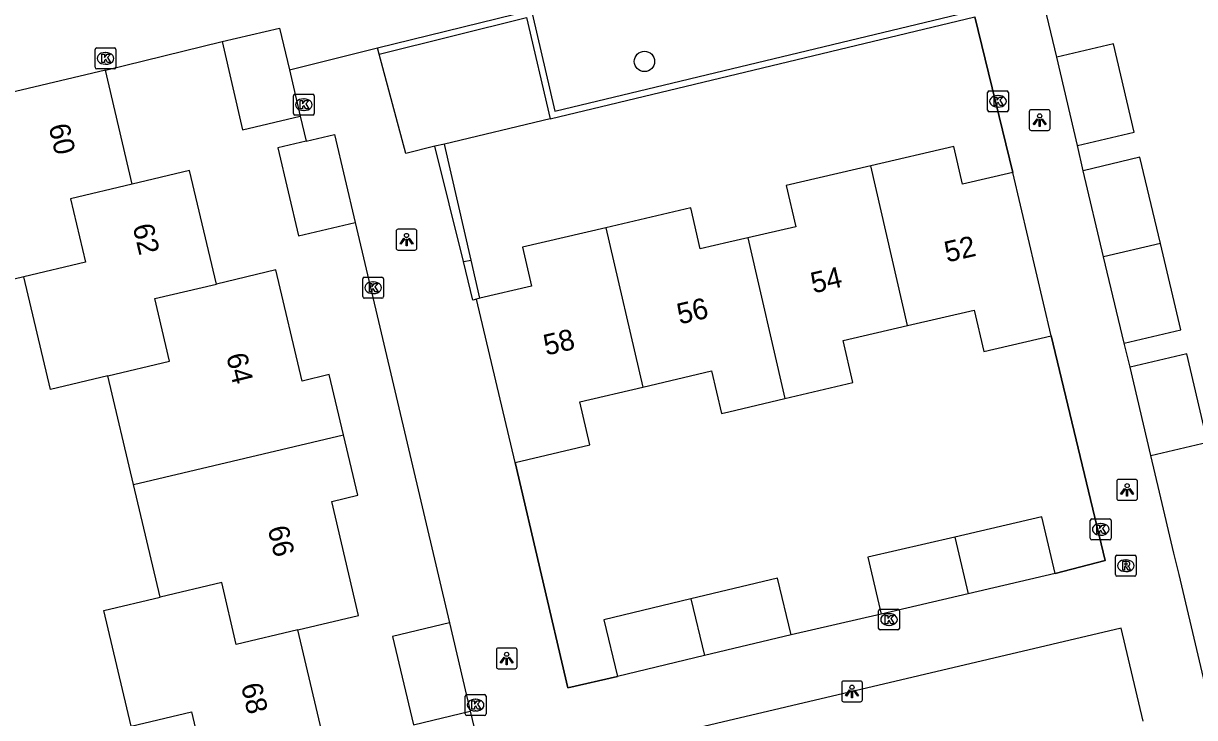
# Model space of a CAD drawing. Extents: x 158038 to 159242, y 380133 to 381214.
# Drawn here: x 158966.1 to 159022.4, y 380530.3 to 380563.6 of the extents above; entities that cross this region are included whole.
import ezdxf

# ---------------------------------------------------------------- set-up
doc = ezdxf.new("R2010")
doc.units = 0
for name, color, linetype in [('IMGEO_Boom', 7, 'Continuous'), ('IMGEO_Groenvoorziening', 7, 'Continuous'), ('IMGEO_Haag', 7, 'Continuous'), ('IMGEO_Hek', 7, 'Continuous'), ('IMGEO_Kolk', 7, 'Continuous'), ('IMGEO_Lichtpunt', 7, 'Continuous'), ('IMGEO_Muur', 7, 'Continuous'), ('IMGEO_Pand', 7, 'Continuous'), ('IMGEO_Pand_nummerreeks', 7, 'Continuous'), ('IMGEO_Rioolput', 7, 'Continuous'), ('IMGEO_Voetpad_open', 7, 'Continuous')]:
    doc.layers.add(name, color=color, linetype=linetype)

msp = doc.modelspace()

# ---------------------------------------------------------------- linework, layer by layer
at = {"layer": 'IMGEO_Boom'}
msp.add_circle((158995.951, 380561.825), 0.489, dxfattribs=at)
at = {"layer": 'IMGEO_Groenvoorziening'}
for points in [[(158991.427, 380559.074), (158986.335, 380557.853)], [(158988.047, 380550.448), (158987.622, 380552.287)]]:
    msp.add_lwpolyline(points, dxfattribs=at)
at = {"layer": 'IMGEO_Haag'}
for points in [[(158986.335, 380557.853), (158985.872, 380557.748)], [(158987.622, 380552.287), (158986.335, 380557.853)], [(158987.248, 380552.217), (158987.622, 380552.287)]]:
    msp.add_lwpolyline(points, dxfattribs=at)
at = {"layer": 'IMGEO_Hek'}
for points in [[(159013.65, 380556.494), (159011.819, 380563.962)], [(159015.68, 380537.228), (159018.081, 380537.859), (159015.501, 380548.651)], [(158989.73, 380542.562), (158992.262, 380531.746), (158994.66, 380532.284)]]:
    msp.add_lwpolyline(points, dxfattribs=at)
at = {"layer": 'IMGEO_Kolk'}
for p, q in [((158969.553, 380561.545), (158969.553, 380562.397)), ((158969.628, 380562.471), (158970.48, 380562.471)), ((158970.554, 380562.397), (158970.554, 380561.545)), ((158970.041, 380562.251), (158970.066, 380562.251)), ((158970.48, 380561.471), (158969.628, 380561.471)), ((158970.064, 380561.691), (158970.039, 380561.691)), ((158979.08, 380559.321), (158979.08, 380560.173)), ((158979.155, 380560.247), (158980.007, 380560.247)), ((158980.081, 380560.173), (158980.081, 380559.321)), ((159012.438, 380559.484), (159012.438, 380560.336)), ((159012.513, 380560.41), (159013.365, 380560.41)), ((159012.926, 380560.19), (159012.951, 380560.19)), ((159013.439, 380560.336), (159013.439, 380559.484)), ((158979.568, 380560.027), (158979.593, 380560.027)), ((159012.949, 380559.63), (159012.924, 380559.63)), ((158980.007, 380559.247), (158979.155, 380559.247)), ((158979.591, 380559.467), (158979.566, 380559.467)), ((159013.365, 380559.41), (159012.513, 380559.41)), ((158982.41, 380550.531), (158982.41, 380551.383)), ((158982.485, 380551.457), (158983.337, 380551.457)), ((158982.898, 380551.237), (158982.923, 380551.237)), ((158983.411, 380551.383), (158983.411, 380550.531)), ((158982.921, 380550.677), (158982.896, 380550.677)), ((158983.337, 380550.457), (158982.485, 380550.457)), ((159017.374, 380538.924), (159017.374, 380539.776)), ((159017.449, 380539.85), (159018.301, 380539.85)), ((159017.862, 380539.63), (159017.887, 380539.63)), ((159018.375, 380539.776), (159018.375, 380538.924)), ((159018.301, 380538.85), (159017.449, 380538.85)), ((159017.885, 380539.07), (159017.86, 380539.07)), ((159007.202, 380534.593), (159007.202, 380535.445)), ((159007.277, 380535.519), (159008.129, 380535.519)), ((159008.203, 380535.445), (159008.203, 380534.593)), ((159007.69, 380535.299), (159007.715, 380535.299)), ((159008.129, 380534.519), (159007.277, 380534.519)), ((159007.713, 380534.739), (159007.688, 380534.739)), ((158987.411, 380531.412), (158988.263, 380531.412)), ((158987.336, 380530.486), (158987.336, 380531.338)), ((158987.824, 380531.192), (158987.849, 380531.192)), ((158988.337, 380531.338), (158988.337, 380530.486)), ((158988.263, 380530.412), (158987.411, 380530.412)), ((158987.847, 380530.632), (158987.822, 380530.632))]:
    msp.add_line(p, q, dxfattribs=at)
for points in [[(158969.553, 380561.545), (158969.553, 380562.397)], [(158969.628, 380562.471), (158970.48, 380562.471)], [(158970.554, 380562.397), (158970.554, 380561.545)], [(158969.874, 380562.171), (158969.997, 380562.171), (158969.997, 380562.02), (158970.127, 380562.171), (158970.291, 380562.171), (158970.145, 380562.02), (158970.298, 380561.771), (158970.146, 380561.771), (158970.061, 380561.935), (158969.997, 380561.868), (158969.997, 380561.771), (158969.874, 380561.771), (158969.874, 380562.171)], [(158970.48, 380561.471), (158969.628, 380561.471)], [(158979.08, 380559.321), (158979.08, 380560.173)], [(158979.155, 380560.247), (158980.007, 380560.247)], [(158980.081, 380560.173), (158980.081, 380559.321)], [(159012.438, 380559.484), (159012.438, 380560.336)], [(159012.513, 380560.41), (159013.365, 380560.41)], [(159013.439, 380560.336), (159013.439, 380559.484)], [(158979.401, 380559.947), (158979.524, 380559.947), (158979.524, 380559.796), (158979.654, 380559.947), (158979.818, 380559.947), (158979.672, 380559.796), (158979.825, 380559.547), (158979.673, 380559.547), (158979.588, 380559.711), (158979.524, 380559.644), (158979.524, 380559.547), (158979.401, 380559.547), (158979.401, 380559.947)], [(159012.759, 380560.11), (159012.882, 380560.11), (159012.882, 380559.959), (159013.012, 380560.11), (159013.176, 380560.11), (159013.03, 380559.959), (159013.183, 380559.71), (159013.031, 380559.71), (159012.946, 380559.874), (159012.882, 380559.807), (159012.882, 380559.71), (159012.759, 380559.71), (159012.759, 380560.11)], [(158980.007, 380559.247), (158979.155, 380559.247)], [(159013.365, 380559.41), (159012.513, 380559.41)], [(158982.41, 380550.531), (158982.41, 380551.383)], [(158982.485, 380551.457), (158983.337, 380551.457)], [(158982.731, 380551.157), (158982.854, 380551.157), (158982.854, 380551.006), (158982.984, 380551.157), (158983.148, 380551.157), (158983.002, 380551.006), (158983.155, 380550.757), (158983.003, 380550.757), (158982.918, 380550.921), (158982.854, 380550.854), (158982.854, 380550.757), (158982.731, 380550.757), (158982.731, 380551.157)], [(158983.411, 380551.383), (158983.411, 380550.531)], [(158983.337, 380550.457), (158982.485, 380550.457)], [(159017.374, 380538.924), (159017.374, 380539.776)], [(159017.449, 380539.85), (159018.301, 380539.85)], [(159017.695, 380539.55), (159017.818, 380539.55), (159017.818, 380539.399), (159017.948, 380539.55), (159018.112, 380539.55), (159017.966, 380539.399), (159018.119, 380539.15), (159017.967, 380539.15), (159017.882, 380539.314), (159017.818, 380539.247), (159017.818, 380539.15), (159017.695, 380539.15), (159017.695, 380539.55)], [(159018.375, 380539.776), (159018.375, 380538.924)], [(159018.301, 380538.85), (159017.449, 380538.85)], [(159007.202, 380534.593), (159007.202, 380535.445)], [(159007.277, 380535.519), (159008.129, 380535.519)], [(159008.203, 380535.445), (159008.203, 380534.593)], [(159007.523, 380535.219), (159007.646, 380535.219), (159007.646, 380535.068), (159007.776, 380535.219), (159007.94, 380535.219), (159007.794, 380535.068), (159007.947, 380534.819), (159007.795, 380534.819), (159007.71, 380534.983), (159007.646, 380534.916), (159007.646, 380534.819), (159007.523, 380534.819), (159007.523, 380535.219)], [(159008.129, 380534.519), (159007.277, 380534.519)], [(158987.411, 380531.412), (158988.263, 380531.412)], [(158987.336, 380530.486), (158987.336, 380531.338)], [(158987.657, 380531.112), (158987.78, 380531.112), (158987.78, 380530.961), (158987.91, 380531.112), (158988.074, 380531.112), (158987.928, 380530.961), (158988.081, 380530.712), (158987.929, 380530.712), (158987.844, 380530.876), (158987.78, 380530.809), (158987.78, 380530.712), (158987.657, 380530.712), (158987.657, 380531.112)], [(158988.337, 380531.338), (158988.337, 380530.486)], [(158988.263, 380530.412), (158987.411, 380530.412)]]:
    msp.add_lwpolyline(points, dxfattribs=at)
for centre, start, end in [((158969.63, 380562.395), 91.552, 178.448), ((158969.63, 380562.395), 91.552, 178.448), ((158970.478, 380562.395), 1.552, 88.448), ((158970.478, 380562.395), 1.552, 88.448), ((158969.63, 380561.547), 181.552, 268.448), ((158969.63, 380561.547), 181.552, 268.448), ((158970.478, 380561.547), 271.552, 358.448), ((158970.478, 380561.547), 271.552, 358.448), ((158979.157, 380560.171), 91.552, 178.448), ((158979.157, 380560.171), 91.552, 178.448), ((158980.005, 380560.171), 1.552, 88.448), ((158980.005, 380560.171), 1.552, 88.448), ((159012.515, 380560.334), 91.552, 178.448), ((159012.515, 380560.334), 91.552, 178.448), ((159013.363, 380560.334), 1.552, 88.448), ((159013.363, 380560.334), 1.552, 88.448), ((158979.157, 380559.323), 181.552, 268.448), ((158979.157, 380559.323), 181.552, 268.448), ((158980.005, 380559.323), 271.552, 358.448), ((158980.005, 380559.323), 271.552, 358.448), ((159012.515, 380559.486), 181.552, 268.448), ((159012.515, 380559.486), 181.552, 268.448), ((159013.363, 380559.486), 271.552, 358.448), ((159013.363, 380559.486), 271.552, 358.448), ((158982.487, 380551.381), 91.552, 178.448), ((158982.487, 380551.381), 91.552, 178.448), ((158983.335, 380551.381), 1.552, 88.448), ((158983.335, 380551.381), 1.552, 88.448), ((158982.487, 380550.533), 181.552, 268.448), ((158982.487, 380550.533), 181.552, 268.448), ((158983.335, 380550.533), 271.552, 358.448), ((158983.335, 380550.533), 271.552, 358.448), ((159017.451, 380539.774), 91.552, 178.448), ((159017.451, 380539.774), 91.552, 178.448), ((159018.299, 380539.774), 1.552, 88.448), ((159018.299, 380539.774), 1.552, 88.448), ((159017.451, 380538.926), 181.552, 268.448), ((159017.451, 380538.926), 181.552, 268.448), ((159018.299, 380538.926), 271.552, 358.448), ((159018.299, 380538.926), 271.552, 358.448), ((159007.279, 380535.443), 91.552, 178.448), ((159007.279, 380535.443), 91.552, 178.448), ((159008.127, 380535.443), 1.552, 88.448), ((159008.127, 380535.443), 1.552, 88.448), ((159007.279, 380534.595), 181.552, 268.448), ((159007.279, 380534.595), 181.552, 268.448), ((159008.127, 380534.595), 271.552, 358.448), ((159008.127, 380534.595), 271.552, 358.448), ((158987.413, 380531.336), 91.552, 178.448), ((158987.413, 380531.336), 91.552, 178.448), ((158988.261, 380531.336), 1.552, 88.448), ((158988.261, 380531.336), 1.552, 88.448), ((158987.413, 380530.488), 181.552, 268.448), ((158987.413, 380530.488), 181.552, 268.448), ((158988.261, 380530.488), 271.552, 358.448), ((158988.261, 380530.488), 271.552, 358.448)]:
    msp.add_arc(centre, 0.0765, start, end, dxfattribs=at)
for centre, major_axis, ratio, start_param, end_param in [((158970.04, 380561.971), (-0.387, 0.002), 0.722429, 4.712389, 7.853982), ((158970.065, 380561.971), (-0.39, 0.002), 0.717154, 1.570796, 4.712389), ((159012.925, 380559.91), (-0.387, 0.002), 0.722429, 4.712389, 7.853982), ((159012.95, 380559.91), (-0.39, 0.002), 0.717154, 1.570796, 4.712389), ((158979.567, 380559.747), (-0.387, 0.002), 0.722429, 4.712389, 7.853982), ((158979.592, 380559.747), (-0.39, 0.002), 0.717154, 1.570796, 4.712389), ((158982.897, 380550.957), (-0.387, 0.002), 0.722429, 4.712389, 7.853982), ((158982.922, 380550.957), (-0.39, 0.002), 0.717154, 1.570796, 4.712389), ((159017.861, 380539.35), (-0.387, 0.002), 0.722429, 4.712389, 7.853982), ((159017.886, 380539.35), (-0.39, 0.002), 0.717154, 1.570796, 4.712389), ((159007.689, 380535.019), (-0.387, 0.002), 0.722429, 4.712389, 7.853982), ((159007.714, 380535.019), (-0.39, 0.002), 0.717154, 1.570796, 4.712389), ((158987.823, 380530.912), (-0.387, 0.002), 0.722429, 4.712389, 7.853982), ((158987.848, 380530.912), (-0.39, 0.002), 0.717154, 1.570796, 4.712389)]:
    msp.add_ellipse(centre, major_axis=major_axis, ratio=ratio, start_param=start_param, end_param=end_param, dxfattribs=at)
at = {"layer": 'IMGEO_Lichtpunt'}
for p, q in [((159014.444, 380559.412), (159014.444, 380558.605)), ((159014.444, 380559.412), (159014.444, 380558.605)), ((159015.346, 380559.507), (159014.538, 380559.507)), ((159015.346, 380559.507), (159014.538, 380559.507)), ((159015.44, 380558.605), (159015.44, 380559.412)), ((159015.44, 380558.605), (159015.44, 380559.412)), ((159014.538, 380558.511), (159015.346, 380558.511)), ((159014.538, 380558.511), (159015.346, 380558.511)), ((158984.018, 380553.669), (158984.018, 380552.862)), ((158984.018, 380553.669), (158984.018, 380552.862)), ((158984.92, 380553.764), (158984.112, 380553.764)), ((158984.92, 380553.764), (158984.112, 380553.764)), ((158985.014, 380552.862), (158985.014, 380553.669)), ((158985.014, 380552.862), (158985.014, 380553.669)), ((158984.112, 380552.768), (158984.92, 380552.768)), ((158984.112, 380552.768), (158984.92, 380552.768)), ((159018.645, 380541.654), (159018.645, 380540.847)), ((159018.645, 380541.654), (159018.645, 380540.847)), ((159019.547, 380541.749), (159018.739, 380541.749)), ((159019.547, 380541.749), (159018.739, 380541.749)), ((159019.641, 380540.847), (159019.641, 380541.654)), ((159019.641, 380540.847), (159019.641, 380541.654)), ((159018.739, 380540.753), (159019.547, 380540.753)), ((159018.739, 380540.753), (159019.547, 380540.753)), ((158988.833, 380533.555), (158988.833, 380532.748)), ((158988.833, 380533.555), (158988.833, 380532.748)), ((158989.735, 380533.65), (158988.927, 380533.65)), ((158989.735, 380533.65), (158988.927, 380533.65)), ((158989.829, 380532.748), (158989.829, 380533.555)), ((158989.829, 380532.748), (158989.829, 380533.555)), ((158988.927, 380532.654), (158989.735, 380532.654)), ((158988.927, 380532.654), (158989.735, 380532.654)), ((159006.329, 380532.067), (159005.521, 380532.067)), ((159006.329, 380532.067), (159005.521, 380532.067)), ((159005.427, 380531.972), (159005.427, 380531.165)), ((159005.427, 380531.972), (159005.427, 380531.165)), ((159006.423, 380531.165), (159006.423, 380531.972)), ((159006.423, 380531.165), (159006.423, 380531.972)), ((159005.521, 380531.071), (159006.329, 380531.071)), ((159005.521, 380531.071), (159006.329, 380531.071))]:
    msp.add_line(p, q, dxfattribs=at)
for points in [[(159014.818, 380559.076), (159014.857, 380559.048), (159014.669, 380558.786), (159014.631, 380558.813), (159014.818, 380559.076)], [(159014.92, 380559.028), (159014.967, 380559.028), (159014.967, 380558.706), (159014.92, 380558.706), (159014.92, 380559.028)], [(159015.03, 380559.048), (159015.068, 380559.075), (159015.255, 380558.813), (159015.216, 380558.785), (159015.03, 380559.048)], [(158984.392, 380553.333), (158984.431, 380553.305), (158984.243, 380553.043), (158984.205, 380553.07), (158984.392, 380553.333)], [(158984.494, 380553.285), (158984.541, 380553.285), (158984.541, 380552.963), (158984.494, 380552.963), (158984.494, 380553.285)], [(158984.604, 380553.305), (158984.642, 380553.332), (158984.829, 380553.07), (158984.79, 380553.042), (158984.604, 380553.305)], [(159019.019, 380541.318), (159019.058, 380541.29), (159018.87, 380541.028), (159018.832, 380541.055), (159019.019, 380541.318)], [(159019.121, 380541.27), (159019.168, 380541.27), (159019.168, 380540.948), (159019.121, 380540.948), (159019.121, 380541.27)], [(159019.231, 380541.29), (159019.269, 380541.317), (159019.456, 380541.055), (159019.417, 380541.027), (159019.231, 380541.29)], [(158989.207, 380533.219), (158989.246, 380533.191), (158989.058, 380532.929), (158989.02, 380532.956), (158989.207, 380533.219)], [(158989.309, 380533.171), (158989.356, 380533.171), (158989.356, 380532.849), (158989.309, 380532.849), (158989.309, 380533.171)], [(158989.419, 380533.191), (158989.457, 380533.218), (158989.644, 380532.956), (158989.605, 380532.928), (158989.419, 380533.191)], [(159005.801, 380531.636), (159005.84, 380531.608), (159005.652, 380531.346), (159005.614, 380531.373), (159005.801, 380531.636)], [(159005.903, 380531.588), (159005.95, 380531.588), (159005.95, 380531.266), (159005.903, 380531.266), (159005.903, 380531.588)], [(159006.013, 380531.608), (159006.051, 380531.635), (159006.238, 380531.373), (159006.199, 380531.345), (159006.013, 380531.608)]]:
    msp.add_lwpolyline(points, dxfattribs=at)
for centre in [(159014.943, 380559.21), (158984.517, 380553.467), (159019.144, 380541.452), (158989.332, 380533.353), (159005.926, 380531.77)]:
    msp.add_circle(centre, 0.0994, dxfattribs=at)
for centre, start, end in [((159014.538, 380559.412), 90, 180), ((159014.538, 380559.412), 90, 180), ((159015.346, 380559.412), 0, 90), ((159015.346, 380559.412), 0, 90), ((159014.538, 380558.605), 180, 270), ((159014.538, 380558.605), 180, 270), ((159015.346, 380558.605), 270, 0), ((159015.346, 380558.605), 270, 360), ((158984.112, 380553.669), 90, 180), ((158984.112, 380553.669), 90, 180), ((158984.92, 380553.669), 0, 90), ((158984.92, 380553.669), 0, 90), ((158984.112, 380552.862), 180, 270), ((158984.112, 380552.862), 180, 270), ((158984.92, 380552.862), 270, 0), ((158984.92, 380552.862), 270, 360), ((159018.739, 380541.654), 90, 180), ((159018.739, 380541.654), 90, 180), ((159019.547, 380541.654), 0, 90), ((159019.547, 380541.654), 0, 90), ((159018.739, 380540.847), 180, 270), ((159018.739, 380540.847), 180, 270), ((159019.547, 380540.847), 270, 0), ((159019.547, 380540.847), 270, 360), ((158988.927, 380533.555), 90, 180), ((158988.927, 380533.555), 90, 180), ((158989.735, 380533.555), 0, 90), ((158989.735, 380533.555), 0, 90), ((158988.927, 380532.748), 180, 270), ((158988.927, 380532.748), 180, 270), ((158989.735, 380532.748), 270, 0), ((158989.735, 380532.748), 270, 360), ((159005.521, 380531.972), 90, 180), ((159005.521, 380531.972), 90, 180), ((159006.329, 380531.972), 0, 90), ((159006.329, 380531.972), 0, 90), ((159005.521, 380531.165), 180, 270), ((159005.521, 380531.165), 180, 270), ((159006.329, 380531.165), 270, 0), ((159006.329, 380531.165), 270, 360)]:
    msp.add_arc(centre, 0.0946, start, end, dxfattribs=at)
at = {"layer": 'IMGEO_Muur'}
for points in [[(158990.499, 380564.295), (158990.547, 380564.134), (158991.65, 380559.436), (159011.457, 380564.184), (159009.88, 380570.748), (159009.864, 380570.865)], [(158983.127, 380562.472), (158990.499, 380564.295)], [(158983.2, 380562.181), (158990.277, 380563.931), (158991.427, 380559.074)], [(158991.427, 380559.074), (159011.819, 380563.962)], [(158983.2, 380562.181), (158983.127, 380562.472)]]:
    msp.add_lwpolyline(points, dxfattribs=at)
at = {"layer": 'IMGEO_Pand'}
for points in [[(158975.663, 380562.784), (158978.421, 380563.42), (158978.889, 380561.424)], [(158975.663, 380562.784), (158976.642, 380558.544), (158979.413, 380559.194)], [(159016.756, 380557.786), (159019.483, 380558.421), (159018.494, 380562.67), (159015.767, 380562.036)], [(159016.756, 380557.786), (159015.767, 380562.036)], [(158970.046, 380561.405), (158964.159, 380560.013)], [(158971.34, 380555.935), (158970.046, 380561.405)], [(158978.889, 380561.424), (158979.413, 380559.194)], [(158966.13, 380551.476), (158963.39, 380550.828), (158963.186, 380551.691), (158962.035, 380556.556), (158964.821, 380557.215), (158964.159, 380560.013)], [(158979.691, 380557.995), (158978.331, 380557.669), (158979.323, 380553.451), (158982.049, 380554.091)], [(158979.691, 380557.995), (158981.054, 380558.322), (158982.049, 380554.091)], [(159013.65, 380556.494), (159011.229, 380555.923), (159010.809, 380557.734), (159006.825, 380556.81)], [(159006.825, 380556.81), (159002.764, 380555.869), (159003.223, 380553.888), (159000.916, 380553.358)], [(159008.596, 380549.137), (159006.825, 380556.81)], [(159020.739, 380553.08), (159019.756, 380557.224), (159017.032, 380556.578)], [(158975.379, 380551.134), (158974.09, 380556.586), (158971.34, 380555.935)], [(159015.501, 380548.651), (159013.65, 380556.494)], [(159018.014, 380552.434), (159017.032, 380556.578)], [(158971.34, 380555.935), (158968.373, 380555.233), (158969.096, 380552.178), (158966.13, 380551.476)], [(159000.916, 380553.358), (159000, 380553.147), (158998.629, 380552.832), (158998.172, 380554.788), (158994.1, 380553.837)], [(158994.1, 380553.837), (158990.084, 380552.9), (158990.521, 380551.03), (158988.047, 380550.448)], [(158994.1, 380553.837), (158995.866, 380546.187)], [(159000.916, 380553.358), (159002.697, 380545.637)], [(159020.739, 380553.08), (159018.014, 380552.434)], [(159018.997, 380548.29), (159021.722, 380548.937), (159020.739, 380553.08)], [(159018.997, 380548.29), (159018.014, 380552.434)], [(158981.487, 380543.885), (158980.801, 380546.785), (158979.495, 380546.476), (158978.233, 380551.809), (158975.379, 380551.134)], [(158970.164, 380546.724), (158967.408, 380546.073), (158966.13, 380551.476)], [(158970.164, 380546.724), (158973.127, 380547.424), (158972.416, 380550.433), (158975.379, 380551.134)], [(158988.047, 380550.448), (158987.883, 380550.409)], [(158989.73, 380542.562), (158987.883, 380550.409)], [(159008.596, 380549.137), (159011.799, 380549.88), (159012.258, 380547.899), (159015.501, 380548.651)], [(159002.697, 380545.637), (159005.96, 380546.403), (159005.493, 380548.418), (159008.596, 380549.137)], [(159020.286, 380542.895), (159023.011, 380543.537), (159022.012, 380547.777), (159019.287, 380547.135)], [(158971.4, 380541.5), (158970.164, 380546.724)], [(158995.866, 380546.187), (158999.175, 380546.96), (158999.651, 380544.921), (159000, 380545.003), (159002.697, 380545.637)], [(159020.286, 380542.895), (159019.287, 380547.135)], [(158989.73, 380542.562), (158993.329, 380543.409), (158992.845, 380545.482), (158995.866, 380546.187)], [(158971.4, 380541.5), (158981.487, 380543.885)], [(158979.296, 380534.528), (158982.215, 380535.219), (158980.921, 380540.69), (158982.173, 380540.986), (158981.487, 380543.885)], [(158972.677, 380536.099), (158971.4, 380541.5)], [(159015.68, 380537.228), (159015.046, 380539.955), (159010.866, 380538.983)], [(159010.866, 380538.983), (159006.686, 380538.011), (159007.321, 380535.284)], [(159010.866, 380538.983), (159011.5, 380536.256)], [(159015.68, 380537.228), (159011.5, 380536.256)], [(158979.296, 380534.528), (158976.338, 380533.828), (158975.635, 380536.799), (158972.677, 380536.099)], [(159003.001, 380534.291), (159002.346, 380537.013), (158998.175, 380536.01)], [(158971.291, 380529.906), (158969.978, 380535.46), (158972.677, 380536.099)], [(158998.175, 380536.01), (158994.005, 380535.006), (158994.66, 380532.284)], [(158998.175, 380536.01), (158998.83, 380533.287)], [(159011.5, 380536.256), (159007.321, 380535.284)], [(158986.574, 380534.856), (158983.849, 380534.209), (158984.856, 380529.966), (158987.58, 380530.612)], [(158986.574, 380534.856), (158987.58, 380530.612)], [(158977.761, 380528.424), (158980.582, 380529.091), (158979.296, 380534.528)], [(159003.001, 380534.291), (158998.83, 380533.287)], [(158998.83, 380533.287), (158994.66, 380532.284)], [(158971.291, 380529.906), (158974.188, 380530.592), (158974.863, 380527.739), (158977.761, 380528.424)]]:
    msp.add_lwpolyline(points, dxfattribs=at)
at = {"layer": 'IMGEO_Rioolput'}
for p, q in [((159018.58, 380537.179), (159018.58, 380538.031)), ((159018.655, 380538.105), (159019.507, 380538.105)), ((159019.068, 380537.885), (159019.093, 380537.885)), ((159019.581, 380538.031), (159019.581, 380537.179)), ((159019.507, 380537.105), (159018.655, 380537.105)), ((159019.091, 380537.325), (159019.066, 380537.325))]:
    msp.add_line(p, q, dxfattribs=at)
for points in [[(159018.58, 380537.179), (159018.58, 380538.031)], [(159018.655, 380538.105), (159019.507, 380538.105)], [(159019.169, 380537.803), (159018.917, 380537.805), (159018.917, 380537.405)], [(159019.095, 380537.724), (159019.041, 380537.724), (159019.041, 380537.643)], [(159019.041, 380537.643), (159019.093, 380537.643)], [(159019.581, 380538.031), (159019.581, 380537.179)], [(159019.507, 380537.105), (159018.655, 380537.105)], [(159018.917, 380537.405), (159019.041, 380537.405), (159019.041, 380537.567), (159019.052, 380537.567)], [(159019.099, 380537.538), (159019.17, 380537.405), (159019.31, 380537.405), (159019.245, 380537.531)]]:
    msp.add_lwpolyline(points, dxfattribs=at)
for centre, radius, start, end in [((159018.657, 380538.029), 0.0765, 91.552, 178.448), ((159018.657, 380538.029), 0.0765, 91.552, 178.448), ((159019.077, 380537.832), 0.19, 274.7715, 282.9687), ((159019.101, 380537.628), 0.0964, 77.0061, 93.1865), ((159019.115, 380537.685), 0.0378, 276.6634, 79.6772), ((159019.168, 380537.693), 0.109, 350.3612, 89.416), ((159019.166, 380537.693), 0.112, 277.5842, 350.9817), ((159019.505, 380538.029), 0.0765, 1.552, 88.448), ((159019.505, 380538.029), 0.0765, 1.552, 88.448), ((159018.657, 380537.181), 0.0765, 181.552, 268.448), ((159018.657, 380537.181), 0.0765, 181.552, 268.448), ((159019.051, 380537.514), 0.0533, 26.0293, 88.6989), ((159019.15, 380537.478), 0.108, 29.5134, 73.7905), ((159019.505, 380537.181), 0.0765, 271.552, 358.448), ((159019.505, 380537.181), 0.0765, 271.552, 358.448)]:
    msp.add_arc(centre, radius, start, end, dxfattribs=at)
for centre, major_axis, ratio, start_param, end_param in [((159019.067, 380537.605), (-0.387, 0.002), 0.722429, 4.712389, 7.853982), ((159019.092, 380537.605), (-0.39, 0.002), 0.717154, 1.570796, 4.712389)]:
    msp.add_ellipse(centre, major_axis=major_axis, ratio=ratio, start_param=start_param, end_param=end_param, dxfattribs=at)
at = {"layer": 'IMGEO_Voetpad_open'}
for points in [[(159015.767, 380562.036), (159015.096, 380564.842)], [(159011.819, 380563.962), (159013.65, 380556.494)], [(158970.046, 380561.405), (158975.663, 380562.784)], [(158978.889, 380561.424), (158983.127, 380562.472)], [(158985.872, 380557.748), (158984.485, 380557.402), (158983.2, 380562.181)], [(158979.413, 380559.194), (158979.691, 380557.995)], [(158987.248, 380552.217), (158985.872, 380557.748)], [(159017.032, 380556.578), (159016.756, 380557.786)], [(158982.049, 380554.091), (158986.574, 380534.856)], [(158987.883, 380550.409), (158987.709, 380550.366), (158987.248, 380552.217)], [(159015.501, 380548.651), (159018.081, 380537.859), (159015.68, 380537.228)], [(159019.287, 380547.135), (159018.997, 380548.29)], [(159024.835, 380523.683), (159023.538, 380529.161), (159021.637, 380537.189), (159021.395, 380538.211), (159020.704, 380541.13), (159020.286, 380542.895)], [(158994.66, 380532.284), (158992.262, 380531.746), (158989.73, 380542.562)], [(159007.321, 380535.284), (159003.001, 380534.291)], [(159019.912, 380530.147), (159018.863, 380534.602), (158993.02, 380528.521), (158994.094, 380524.03)], [(158987.58, 380530.612), (158987.866, 380529.423)]]:
    msp.add_lwpolyline(points, dxfattribs=at)

# ---------------------------------------------------------------- texts
at = {"layer": 'IMGEO_Pand_nummerreeks'}
for s, rotation, p in [('60', 283.3094, (158967.311, 380558.716)), ('62', 283.302, (158971.351, 380553.913)), ('52', 13.0355, (159010.491, 380552.165)), ('54', 13.0355, (159004.068, 380550.678)), ('56', 13.136, (158997.641, 380549.189)), ('58', 13.136, (158991.227, 380547.693)), ('64', 283.497, (158975.846, 380547.699)), ('66', 283.497, (158977.837, 380539.404)), ('68', 283.3075, (158976.557, 380531.856))]:
    msp.add_text(s, height=1, rotation=rotation, dxfattribs=at).set_placement(p)

doc.saveas('drawing.dxf')
